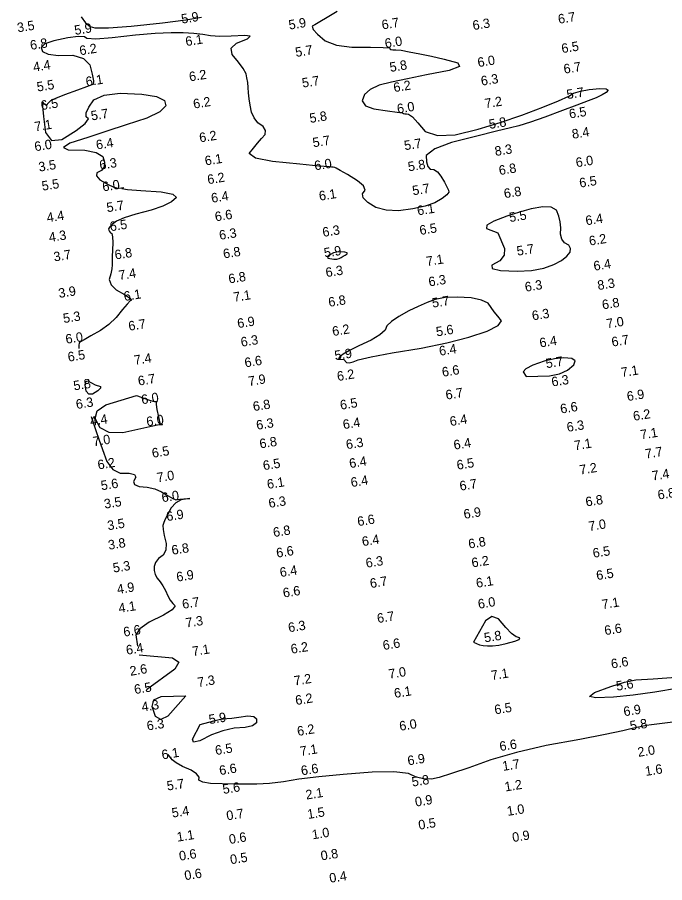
# Model space of a CAD drawing. Extents: x 988130 to 1132882, y 654656 to 841453.
# Drawn here: x 1105222.1 to 1105566, y 665868.5 to 666328.4 of the extents above; entities that cross this region are included whole.
import ezdxf

# ---------------------------------------------------------------- set-up
doc = ezdxf.new("R2010")
doc.units = 0
doc.layers.add('V-TOPO-MINR', color=7, linetype='Continuous')
doc.layers.add('V-TOPO-SOUN', color=7, linetype='Continuous')

msp = doc.modelspace()

# ---------------------------------------------------------------- linework, layer by layer
at = {"layer": 'V-TOPO-MINR'}
for points in [[(1105392.08, 666331.42), (1105386.77, 666328.32), (1105382.77, 666325.99), (1105380.09, 666324.42), (1105378.74, 666323.62), (1105379.2, 666321.94), (1105381.49, 666319.38), (1105385.59, 666315.93), (1105391.67, 666313.64), (1105399.73, 666312.51), (1105409.77, 666312.54), (1105416.49, 666312.39), (1105419.91, 666312.06), (1105420.03, 666311.55), (1105420.6, 666311.23), (1105421.63, 666311.09), (1105423.12, 666311.15), (1105426.01, 666310.81), (1105430.29, 666310.09), (1105435.96, 666308.98), (1105442.15, 666307.63), (1105448.87, 666306.03), (1105456.12, 666304.19), (1105456.98, 666302.19), (1105451.44, 666300.06), (1105439.5, 666297.77), (1105429.34, 666295.7), (1105420.95, 666293.86), (1105414.34, 666292.23), (1105409.53, 666290.03), (1105406.54, 666287.26), (1105405.35, 666283.92), (1105407, 666281.38), (1105411.48, 666279.64), (1105418.81, 666278.7), (1105423.87, 666278), (1105426.68, 666277.53), (1105427.24, 666277.3), (1105427.97, 666277.13), (1105428.88, 666277.02), (1105429.96, 666276.97), (1105431.96, 666275.39), (1105434.86, 666272.27), (1105438.68, 666267.61), (1105445.29, 666265.51), (1105454.67, 666265.97), (1105466.84, 666268.99), (1105478.66, 666272.43), (1105490.14, 666276.31), (1105501.28, 666280.62), (1105509.57, 666284), (1105515.02, 666286.46), (1105517.64, 666287.98), (1105521.26, 666289.15), (1105525.89, 666289.97), (1105531.54, 666290.45), (1105534.93, 666290.36), (1105536.07, 666289.7), (1105534.95, 666288.47), (1105532.79, 666287.11), (1105529.6, 666285.62), (1105525.36, 666283.99), (1105519.42, 666281.74), (1105511.76, 666278.85), (1105502.41, 666275.33), (1105494.69, 666272.63), (1105488.6, 666270.75), (1105484.15, 666269.71), (1105476.7, 666267.87), (1105466.24, 666265.24), (1105452.78, 666261.82), (1105443.83, 666258.39), (1105439.38, 666254.94), (1105439.44, 666251.49), (1105440.12, 666249.08), (1105441.43, 666247.73), (1105443.37, 666247.42), (1105445.28, 666246.16), (1105447.16, 666243.95), (1105449.01, 666240.78), (1105450.33, 666238.31), (1105451.1, 666236.53), (1105451.34, 666235.44), (1105450.21, 666233.96), (1105447.72, 666232.07), (1105443.87, 666229.78), (1105438.73, 666227.94), (1105432.3, 666226.54), (1105424.57, 666225.6), (1105417.99, 666225.86), (1105412.54, 666227.34), (1105408.24, 666230.02), (1105405.86, 666232.44), (1105405.39, 666234.57), (1105406.85, 666236.43), (1105406.01, 666238.75), (1105402.89, 666241.52), (1105397.47, 666244.75), (1105393.64, 666246.99), (1105391.4, 666248.25), (1105390.75, 666248.51), (1105389.95, 666248.7), (1105388.99, 666248.8), (1105387.87, 666248.83), (1105382.28, 666249.31), (1105372.2, 666250.26), (1105357.64, 666251.67), (1105348.69, 666253.58), (1105345.34, 666255.99), (1105347.6, 666258.91), (1105349.75, 666261.56), (1105351.77, 666263.95), (1105353.68, 666266.07), (1105354.01, 666268.17), (1105352.77, 666270.26), (1105349.94, 666272.33), (1105347.84, 666274.91), (1105346.47, 666278.01), (1105345.82, 666281.63), (1105345.32, 666285), (1105344.98, 666288.14), (1105344.78, 666291.03), (1105344.49, 666293.7), (1105344.1, 666296.15), (1105343.62, 666298.37), (1105342.13, 666301.17), (1105339.64, 666304.55), (1105336.16, 666308.51), (1105335.77, 666311.89), (1105338.5, 666314.7), (1105344.33, 666316.92), (1105345.82, 666318.26), (1105342.97, 666318.7), (1105335.77, 666318.25), (1105329.66, 666318.18), (1105324.63, 666318.51), (1105320.68, 666319.23), (1105315.89, 666319.74), (1105310.25, 666320.03), (1105303.77, 666320.11), (1105295.32, 666319.69), (1105284.9, 666318.79), (1105272.52, 666317.4), (1105263.86, 666316.82), (1105258.92, 666317.04), (1105257.69, 666318.06), (1105254.37, 666318.21), (1105248.94, 666317.5), (1105241.42, 666315.93), (1105236.66, 666314.18), (1105234.66, 666312.25), (1105235.42, 666310.15), (1105238.49, 666308.78), (1105243.88, 666308.12), (1105251.59, 666308.18), (1105257.16, 666306.53), (1105260.58, 666303.16), (1105261.87, 666298.07), (1105262.48, 666294.59), (1105262.4, 666292.71), (1105261.65, 666292.45), (1105258.86, 666291.43), (1105254.04, 666289.68), (1105247.18, 666287.17), (1105242.41, 666285.3), (1105239.75, 666284.06), (1105239.17, 666283.45), (1105238.65, 666282.87), (1105238.17, 666282.3), (1105237.74, 666281.75), (1105237.17, 666281.72), (1105236.47, 666282.22), (1105235.64, 666283.24), (1105235.45, 666281.06), (1105235.9, 666275.67), (1105237, 666267.08), (1105240.29, 666262.98), (1105245.76, 666263.38), (1105253.42, 666268.29), (1105258.11, 666271.95), (1105259.84, 666274.37), (1105258.6, 666275.54), (1105258.66, 666277.63), (1105260.02, 666280.64), (1105262.68, 666284.57), (1105268.26, 666287.04), (1105276.78, 666288.05), (1105288.22, 666287.59), (1105296.06, 666286.32), (1105300.32, 666284.23), (1105300.98, 666281.33), (1105297.81, 666278.2), (1105290.81, 666274.84), (1105279.98, 666271.26), (1105269.57, 666267.82), (1105259.58, 666264.53), (1105250.01, 666261.4), (1105246.54, 666259.22), (1105249.16, 666258.01), (1105257.87, 666257.75), (1105263.97, 666256.56), (1105267.47, 666254.42), (1105268.35, 666251.35), (1105268.13, 666248.88), (1105266.78, 666247.02), (1105264.33, 666245.76), (1105264.06, 666244.12), (1105265.97, 666242.08), (1105270.06, 666239.66), (1105273.33, 666238.13), (1105275.79, 666237.51), (1105277.44, 666237.79), (1105278.29, 666237.86), (1105278.34, 666237.72), (1105277.6, 666237.37), (1105280.7, 666236.9), (1105287.64, 666236.31), (1105298.42, 666235.62), (1105304.73, 666234.38), (1105306.57, 666232.62), (1105303.93, 666230.32), (1105299.47, 666228.09), (1105293.18, 666225.92), (1105285.06, 666223.82), (1105278.92, 666221.86), (1105274.75, 666220.05), (1105272.57, 666218.38), (1105271.18, 666217.01), (1105270.58, 666215.94), (1105270.78, 666215.17), (1105271.12, 666214.49), (1105271.61, 666213.9), (1105272.25, 666213.41), (1105272.63, 666211.68), (1105272.74, 666208.73), (1105272.6, 666204.55), (1105272.52, 666201.18), (1105272.51, 666198.64), (1105272.55, 666196.91), (1105272.31, 666194.74), (1105271.78, 666192.13), (1105270.96, 666189.08), (1105271.89, 666186.22), (1105274.56, 666183.55), (1105278.98, 666181.06), (1105281.7, 666179.25), (1105282.72, 666178.13), (1105282.04, 666177.68), (1105280.46, 666176), (1105277.98, 666173.07), (1105274.61, 666168.9), (1105270.68, 666165.17), (1105266.18, 666161.87), (1105261.12, 666159.02), (1105257.59, 666157.02), (1105255.61, 666155.88), (1105255.16, 666155.58), (1105254.87, 666155.06), (1105254.73, 666154.32), (1105254.76, 666152.36)], [(1105255.98, 666328.57), (1105258.33, 666325.46), (1105260.77, 666323.51), (1105263.31, 666322.72), (1105270.55, 666322.78), (1105282.49, 666323.67), (1105299.13, 666325.39), (1105311.6, 666326.98), (1105319.88, 666328.45)], [(1105261.36, 666116.28), (1105263.74, 666108.87), (1105265.32, 666104.27), (1105267.29, 666098.78), (1105269.65, 666092.39), (1105272.81, 666088.16), (1105276.76, 666086.1), (1105281.51, 666086.19), (1105284.26, 666085.49), (1105285.03, 666083.98), (1105283.8, 666081.68), (1105284.4, 666080.03), (1105286.82, 666079.05), (1105291.07, 666078.73), (1105295.05, 666077.79), (1105298.76, 666076.23), (1105302.21, 666074.06), (1105304.75, 666072.67), (1105306.38, 666072.04), (1105307.1, 666072.2), (1105308.45, 666072.36), (1105310.46, 666072.55), (1105313.1, 666072.75), (1105313.75, 666072.71), (1105312.41, 666072.45), (1105309.09, 666071.95), (1105306.22, 666070.39), (1105303.81, 666067.76), (1105301.87, 666064.06), (1105300.49, 666061.25), (1105299.69, 666059.34), (1105299.46, 666058.33), (1105299.62, 666056.22), (1105300.17, 666053.01), (1105301.12, 666048.72), (1105300.92, 666045.24), (1105299.6, 666042.57), (1105297.14, 666040.71), (1105295.53, 666038.72), (1105294.76, 666036.6), (1105294.84, 666034.36), (1105295.4, 666032.25), (1105296.45, 666030.28), (1105297.99, 666028.44), (1105299.43, 666026.27), (1105300.78, 666023.74), (1105302.03, 666020.88), (1105303.33, 666018.57), (1105304.65, 666016.82), (1105306.02, 666015.62), (1105304.39, 666013.57), (1105299.77, 666010.66), (1105292.15, 666006.89), (1105287.21, 666003.38), (1105284.97, 666000.14), (1105285.85, 665994.18)], [(1105286.79, 665989.54), (1105304.52, 665988.09), (1105307.9, 665985.79), (1105305.8, 665981.93), (1105290.62, 665971.07)], [(1105573.45, 665971.84), (1105560.83, 665969.71), (1105549.28, 665968.14), (1105538.81, 665967.14), (1105529.43, 665966.7), (1105526.07, 665967.49), (1105528.72, 665969.51), (1105537.39, 665972.75), (1105544.71, 665975.02), (1105550.68, 665976.29), (1105559.91, 665976.87), (1105581.65, 665978.4)], [(1105573.25, 665954.22), (1105564.64, 665953.08), (1105559.01, 665952.33), (1105556.38, 665951.98), (1105552.96, 665951.33), (1105548.75, 665950.39), (1105543.74, 665949.17), (1105534.47, 665947.26), (1105520.93, 665944.66), (1105503.13, 665941.39), (1105487.36, 665937.79), (1105473.63, 665933.86), (1105461.93, 665929.61), (1105452.78, 665926.48), (1105446.16, 665924.47), (1105442.07, 665923.59), (1105438.01, 665923.64), (1105433.96, 665924.61), (1105429.94, 665926.51), (1105422.14, 665927.39), (1105410.57, 665927.23), (1105395.23, 665926.04), (1105382.27, 665924.8), (1105371.7, 665923.5), (1105363.52, 665922.15), (1105356.06, 665921.26), (1105349.32, 665920.82), (1105343.3, 665920.85), (1105337.19, 665920.93), (1105330.99, 665921.07), (1105324.71, 665921.25), (1105320.57, 665921.91), (1105318.57, 665923.04), (1105318.72, 665924.64), (1105317.33, 665926.39), (1105314.38, 665928.29), (1105309.9, 665930.33), (1105306.55, 665932.16), (1105304.35, 665933.78), (1105302.23, 665936.61)]]:
    msp.add_lwpolyline(points, dxfattribs=at)
for points in [[(1105477.44, 666213.84), (1105480.92, 666205.51), (1105480.68, 666201.94), (1105478.47, 666198.98), (1105474.27, 666196.61), (1105474.39, 666194.91), (1105478.83, 666193.86), (1105487.59, 666193.48), (1105495.22, 666193.89), (1105501.73, 666195.1), (1105507.12, 666197.09), (1105511.25, 666199.18), (1105514.12, 666201.36), (1105515.74, 666203.63), (1105516.07, 666205.59), (1105515.1, 666207.24), (1105512.85, 666208.58), (1105511.38, 666210.55), (1105510.7, 666213.16), (1105510.81, 666216.41), (1105510.48, 666219.6), (1105509.71, 666222.74), (1105508.49, 666225.84), (1105505.67, 666227.5), (1105501.23, 666227.71), (1105495.17, 666226.5), (1105488.82, 666224.81), (1105482.18, 666222.65), (1105475.24, 666220.02), (1105471.62, 666217.87), (1105471.34, 666216.2)], [(1105387.09, 666200.43), (1105390.32, 666199.88), (1105391.77, 666199.9), (1105393.06, 666200.2), (1105394.19, 666200.8), (1105395.28, 666201.4), (1105396.35, 666202.02), (1105397.38, 666202.65), (1105397.32, 666203.13), (1105396.15, 666203.48), (1105393.87, 666203.68), (1105391.83, 666203.57), (1105390.01, 666203.14), (1105388.42, 666202.4), (1105387.39, 666201.77), (1105386.92, 666201.25)], [(1105395.52, 666146.58), (1105397, 666144.92), (1105398.41, 666144.75), (1105400.47, 666145.23), (1105403.2, 666146.37), (1105410.15, 666147.98), (1105421.32, 666150.06), (1105436.72, 666152.62), (1105450.24, 666155.39), (1105461.89, 666158.39), (1105471.66, 666161.6), (1105477.49, 666164.52), (1105479.39, 666167.15), (1105477.35, 666169.49), (1105475.46, 666171.82), (1105473.75, 666174.14), (1105472.19, 666176.45), (1105468.67, 666178.14), (1105463.19, 666179.21), (1105455.76, 666179.67), (1105449.37, 666179.42), (1105444.04, 666178.47), (1105439.77, 666176.82), (1105435.13, 666174.77), (1105430.11, 666172.31), (1105424.72, 666169.45), (1105420.81, 666166.8), (1105418.39, 666164.36), (1105417.45, 666162.14), (1105414.66, 666159.63), (1105410.02, 666156.84), (1105403.53, 666153.76), (1105398.61, 666151.27), (1105395.26, 666149.35), (1105393.47, 666148.02), (1105392.71, 666147.12), (1105392.96, 666146.65)], [(1105492.36, 666137.48), (1105504.86, 666137.83), (1105510.13, 666138.91), (1105514.42, 666140.89), (1105517.73, 666143.76), (1105518.5, 666145.81), (1105516.73, 666147.01), (1105512.43, 666147.39), (1105507.54, 666146.91), (1105502.07, 666145.6), (1105496, 666143.43), (1105492.23, 666141.57), (1105490.75, 666140.01)], [(1105263.43, 666133.1), (1105266.21, 666132.2), (1105266.21, 666131.3), (1105264.82, 666129.95), (1105262.05, 666128.14), (1105260.02, 666128.05), (1105258.73, 666129.66), (1105258.17, 666133), (1105258.45, 666134.86), (1105259.56, 666135.25)], [(1105285.47, 666127.36), (1105291.71, 666125.14), (1105294, 666124.43), (1105295.45, 666124.14), (1105296.07, 666124.26), (1105296.35, 666124.28), (1105296.29, 666124.2), (1105295.88, 666124.02), (1105295.88, 666122.6), (1105296.28, 666119.94), (1105297.08, 666116.03), (1105297.66, 666113.42), (1105298.02, 666112.12), (1105298.16, 666112.11), (1105298.4, 666112.09), (1105298.72, 666112.06), (1105299.13, 666112), (1105299.19, 666111.93), (1105298.91, 666111.85), (1105298.28, 666111.76), (1105297.83, 666111.73), (1105297.54, 666111.75), (1105297.42, 666111.82), (1105294.15, 666111.16), (1105287.73, 666109.74), (1105278.15, 666107.58), (1105270.92, 666107.76), (1105266.04, 666110.27), (1105263.52, 666115.11), (1105264.56, 666119.17), (1105269.15, 666122.43)], [(1105464.44, 665996.27), (1105467.56, 665994.93), (1105469.51, 665994.5), (1105471.84, 665994.31), (1105474.55, 665994.36), (1105477.87, 665994.8), (1105481.8, 665995.62), (1105486.35, 665996.83), (1105488.75, 665997.81), (1105489.02, 665998.56), (1105487.15, 665999.08), (1105484.66, 666000.95), (1105481.54, 666004.17), (1105477.81, 666008.74), (1105474.25, 666009.89), (1105470.86, 666007.63)], [(1105311.63, 665967.8), (1105302.05, 665957.05), (1105298.27, 665955.22), (1105295.48, 665956.92), (1105293.69, 665962.17), (1105294.69, 665965.71), (1105298.48, 665967.54)], [(1105319.3, 665952.59), (1105326.44, 665954.58), (1105329.38, 665955.26), (1105331.69, 665955.64), (1105333.35, 665955.7), (1105336.05, 665955.98), (1105339.76, 665956.47), (1105344.51, 665957.18), (1105347.65, 665956.91), (1105349.19, 665955.68), (1105349.13, 665953.48), (1105347.11, 665951.9), (1105343.14, 665950.92), (1105337.22, 665950.56), (1105331.24, 665949.28), (1105325.2, 665947.08), (1105319.1, 665943.97), (1105315.73, 665943.19), (1105315.1, 665944.76)]]:
    msp.add_lwpolyline(points, close=True, dxfattribs=at)

# ---------------------------------------------------------------- texts
at = {"layer": 'V-TOPO-SOUN'}
for s, p in [('5.9', (1105309.55, 666324.98)), ('5.9', (1105366.62, 666321.81)), ('6.7', (1105416.06, 666321.86)), ('6.3', (1105464.36, 666321.54)), ('6.7', (1105509.76, 666324.88)), ('3.5', (1105222.36, 666320.34)), ('5.9', (1105252.78, 666318.98)), ('6.1', (1105311.79, 666313)), ('6.0', (1105417.7, 666311.97)), ('6.8', (1105229.25, 666311)), ('6.2', (1105255.47, 666308.14)), ('5.7', (1105370.13, 666307.28)), ('6.5', (1105511.57, 666309.27)), ('4.4', (1105230.86, 666299.41)), ('5.8', (1105420.27, 666299.32)), ('6.0', (1105466.99, 666301.86)), ('6.7', (1105512.71, 666298.36)), ('6.2', (1105313.73, 666294.26)), ('5.5', (1105232.83, 666288.87)), ('6.1', (1105258.82, 666291.66)), ('5.7', (1105373.71, 666290.97)), ('6.2', (1105422.31, 666288.55)), ('6.3', (1105468.77, 666292.01)), ('5.7', (1105514.3, 666284.84)), ('6.2', (1105315.91, 666279.82)), ('7.2', (1105470.81, 666280.02)), ('6.5', (1105234.91, 666279.03)), ('6.0', (1105424.22, 666277.23)), ('6.5', (1105515.6, 666274.53)), ('5.7', (1105261.57, 666273.5)), ('5.8', (1105377.71, 666272.21)), ('7.1', (1105231.59, 666267.73)), ('5.8', (1105473.02, 666269.03)), ('6.2', (1105319.13, 666261.87)), ('8.4', (1105517.14, 666263.79)), ('6.0', (1105231.55, 666257.15)), ('6.4', (1105264.28, 666258.06)), ('5.7', (1105379.37, 666259.26)), ('5.7', (1105427.98, 666257.7)), ('8.3', (1105476.13, 666254.67)), ('6.3', (1105266.08, 666247.36)), ('6.1', (1105322.08, 666249.59)), ('6.0', (1105380.25, 666247)), ('6.0', (1105519.18, 666248.65)), ('3.5', (1105233.75, 666246.33)), ('5.8', (1105430, 666246.47)), ('6.8', (1105478.31, 666244.51)), ('6.2', (1105323.41, 666239.63)), ('6.5', (1105521.05, 666237.83)), ('5.5', (1105235.46, 666236.2)), ('6.0', (1105267.63, 666235.79)), ('5.7', (1105432.31, 666233.76)), ('6.4', (1105325.45, 666229.77)), ('6.1', (1105382.73, 666230.89)), ('6.8', (1105480.99, 666232.2)), ('5.7', (1105269.87, 666224.75)), ('4.4', (1105238.09, 666219.38)), ('6.6', (1105327.43, 666219.89)), ('6.1', (1105434.9, 666223.08)), ('5.5', (1105483.78, 666219.51)), ('6.4', (1105524.36, 666217.81)), ('6.5', (1105271.58, 666214.63)), ('6.3', (1105384.58, 666211.64)), ('6.5', (1105436.14, 666212.68)), ('4.3', (1105239.23, 666208.91)), ('6.3', (1105329.7, 666210.07)), ('6.2', (1105526.2, 666207.02)), ('5.7', (1105487.81, 666201.66)), ('3.7', (1105241.73, 666198.57)), ('6.8', (1105274.2, 666199.62)), ('6.8', (1105331.81, 666200.18)), ('5.9', (1105385.38, 666200.69)), ('7.1', (1105439.7, 666196.14)), ('6.4', (1105528.62, 666193.68)), ('7.4', (1105276.29, 666188.76)), ('6.3', (1105386.26, 666190.24)), ('6.8', (1105334.63, 666186.88)), ('6.3', (1105440.94, 666185.29)), ('8.3', (1105530.7, 666183.4)), ('3.9', (1105244.33, 666179.23)), ('6.3', (1105492.13, 666182.52)), ('6.1', (1105279.02, 666177.59)), ('7.1', (1105337.26, 666177.14)), ('6.8', (1105387.73, 666174.46)), ('5.7', (1105442.75, 666174.06)), ('6.8', (1105533.12, 666173.11)), ('5.3', (1105246.77, 666165.86)), ('6.3', (1105495.89, 666167.29)), ('6.7', (1105281.49, 666161.75)), ('6.9', (1105339.34, 666163.17)), ('7.0', (1105535.43, 666163)), ('6.2', (1105389.77, 666158.98)), ('5.6', (1105444.94, 666158.77)), ('6.0', (1105248.08, 666154.83)), ('6.3', (1105341.18, 666153.28)), ('6.4', (1105499.9, 666152.87)), ('6.7', (1105538.18, 666153.35)), ('5.9', (1105391, 666146.13)), ('6.4', (1105446.57, 666148.51)), ('6.5', (1105249.24, 666145.36)), ('7.4', (1105284.51, 666143.65)), ('6.6', (1105343.19, 666142.32)), ('5.7', (1105503.22, 666141.88)), ('6.6', (1105448.07, 666137.32)), ('7.1', (1105543.23, 666137.14)), ('6.7', (1105286.54, 666132.64)), ('7.9', (1105345.15, 666132.44)), ('6.2', (1105392.32, 666135.07)), ('6.3', (1105506.25, 666132.12)), ('5.8', (1105252.28, 666130.07)), ('6.7', (1105450.02, 666125.18)), ('6.9', (1105546.32, 666124.41)), ('6.3', (1105253.58, 666120.18)), ('6.0', (1105288.31, 666122.7)), ('6.8', (1105347.64, 666119.05)), ('6.5', (1105393.93, 666119.82)), ('6.6', (1105510.92, 666117.77)), ('6.2', (1105549.63, 666113.92)), ('4.4', (1105261.13, 666111.19)), ('6.0', (1105291.02, 666110.97)), ('6.3', (1105349.4, 666109.13)), ('6.4', (1105395.43, 666109.46)), ('6.4', (1105452.24, 666111.12)), ('6.3', (1105514.38, 666108.03)), ('7.0', (1105262.61, 666100.41)), ('7.1', (1105553.48, 666104.03)), ('6.8', (1105351.13, 666099.23)), ('6.3', (1105397.08, 666098.82)), ('6.4', (1105454.27, 666098.58)), ('7.1', (1105518.33, 666098.28)), ('6.5', (1105293.96, 666094.27)), ('7.7', (1105556.05, 666093.87)), ('6.2', (1105265.12, 666088.06)), ('6.5', (1105352.96, 666087.67)), ('6.4', (1105398.81, 666088.79)), ('6.5', (1105455.9, 666087.92)), ('7.2', (1105521.18, 666085.36)), ('7.4', (1105559.64, 666082.19)), ('5.6', (1105266.84, 666077.02)), ('7.0', (1105296.59, 666081.27)), ('6.1', (1105355.12, 666077.73)), ('6.4', (1105399.6, 666078.72)), ('6.7', (1105457.44, 666076.81)), ('6.0', (1105299.13, 666070.64)), ('6.3', (1105355.94, 666067.64)), ('6.8', (1105524.37, 666068.38)), ('6.8', (1105562.68, 666072.07)), ('3.5', (1105268.57, 666067.27)), ('6.9', (1105301.59, 666060.59)), ('6.9', (1105459.58, 666061.82)), ('3.5', (1105270.3, 666055.77)), ('6.6', (1105403.11, 666057.94)), ('7.0', (1105525.96, 666055.39)), ('6.8', (1105358.34, 666052.16)), ('3.8', (1105270.71, 666045.42)), ('6.4', (1105405.55, 666047.3)), ('6.8', (1105462.09, 666046.03)), ('6.8', (1105304.41, 666042.71)), ('6.6', (1105360.04, 666041.21)), ('6.5', (1105528.2, 666041.12)), ('6.3', (1105407.59, 666035.86)), ('6.2', (1105463.79, 666036)), ('5.3', (1105273.24, 666033.28)), ('6.4', (1105361.92, 666030.89)), ('6.9', (1105306.97, 666028.47)), ('6.5', (1105530.06, 666029.24)), ('4.9', (1105275.4, 666021.92)), ('6.7', (1105409.81, 666025.04)), ('6.1', (1105466.18, 666025.2)), ('6.6', (1105363.57, 666020)), ('6.7', (1105310.04, 666014)), ('6.0', (1105467.19, 666014.06)), ('7.1', (1105533.02, 666013.86)), ('4.1', (1105276.23, 666011.88)), ('7.3', (1105311.87, 666004.07)), ('6.7', (1105413.6, 666006.46)), ('6.6', (1105278.78, 665999.24)), ('6.3', (1105366.37, 666001.57)), ('6.6', (1105534.38, 666000.02)), ('5.8', (1105470.45, 665996.19)), ('6.4', (1105280.21, 665989.61)), ('6.2', (1105367.74, 665990.16)), ('6.6', (1105416.64, 665992.14)), ('7.1', (1105315.38, 665988.93)), ('6.6', (1105537.89, 665982.28)), ('2.6', (1105282.2, 665978.44)), ('7.0', (1105419.72, 665976.88)), ('7.1', (1105474.19, 665976.14)), ('7.3', (1105318.18, 665972.48)), ('7.2', (1105369.42, 665973.26)), ('6.5', (1105284.54, 665968.72)), ('6.1', (1105422.62, 665966.67)), ('5.6', (1105540.6, 665970.49)), ('6.2', (1105370.16, 665962.9)), ('4.3', (1105288.47, 665959.41)), ('6.5', (1105475.94, 665957.92)), ('5.9', (1105324.19, 665952.74)), ('6.9', (1105544.53, 665956.93)), ('6.3', (1105291.25, 665949.35)), ('6.0', (1105425.42, 665949.21)), ('5.8', (1105547.92, 665949.39)), ('6.2', (1105371.14, 665946.49)), ('6.5', (1105327.55, 665936.32)), ('7.1', (1105372.66, 665935.83)), ('6.6', (1105478.65, 665938.42)), ('2.0', (1105552.02, 665935.36)), ('6.1', (1105299.13, 665933.99)), ('6.9', (1105429.77, 665930.82)), ('6.6', (1105329.75, 665925.64)), ('6.6', (1105373.16, 665925.53)), ('1.7', (1105480.17, 665927.91)), ('1.6', (1105555.97, 665925.23)), ('5.7', (1105301.91, 665917.45)), ('5.8', (1105432.04, 665919.57)), ('1.2', (1105481.38, 665916.97)), ('5.6', (1105331.54, 665915.66)), ('2.1', (1105375.67, 665912.68)), ('0.9', (1105433.77, 665908.94)), ('5.4', (1105304.52, 665903.09)), ('1.5', (1105376.54, 665902.37)), ('1.0', (1105482.62, 665904)), ('0.7', (1105333.55, 665901.6)), ('0.5', (1105435.56, 665896.64)), ('1.1', (1105307.21, 665890.29)), ('0.6', (1105334.91, 665889.07)), ('1.0', (1105379, 665891.54)), ('0.9', (1105485.42, 665890.08)), ('0.6', (1105308.41, 665880.17)), ('0.8', (1105383.67, 665880.32)), ('0.5', (1105335.53, 665878.3)), ('0.6', (1105311.24, 665869.81)), ('0.4', (1105388.25, 665868.43))]:
    msp.add_text(s, height=5, rotation=9.0039, dxfattribs=at).set_placement(p)

doc.saveas('drawing.dxf')
